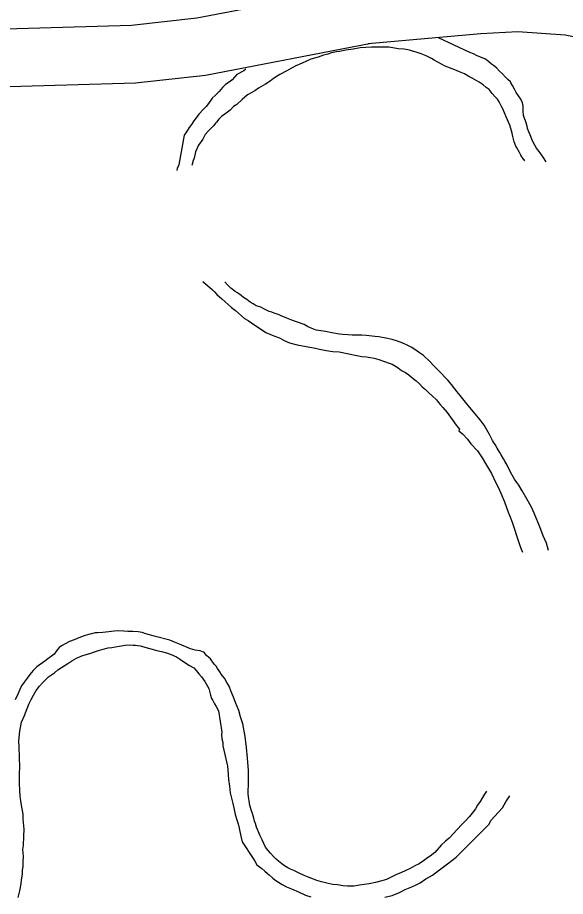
# Model space of a CAD drawing. Extents: x 1720274 to 1751788, y 372074 to 391887.
# Drawn here: x 1724565 to 1725014, y 385389 to 386109 of the extents above; entities that cross this region are included whole.
import ezdxf

# ---------------------------------------------------------------- set-up
doc = ezdxf.new("R2010")
doc.units = 0
doc.layers.add('Level 15', color=7, linetype='Continuous')
doc.layers.add('Level 9', color=7, linetype='Continuous')

msp = doc.modelspace()

# ---------------------------------------------------------------- linework, layer by layer
at = {"layer": 'Level 15'}
for points in [[(1724845.99, 386134.34), (1724712.19, 386108.57), (1724658.75, 386102.54), (1724423.77, 386095.68), (1724384.86, 386091.61), (1724337.34, 386074.79), (1724268.49, 386031.76), (1724139, 385929.7), (1724079.07, 385887.9), (1724008.36, 385861.28), (1723884.01, 385839.77), (1723703.77, 385807.26)], [(1726545.47, 385859.55), (1726389.8, 385815.48), (1726339.34, 385806.77), (1726285.72, 385805.36), (1726247.68, 385807.99), (1726119.48, 385827.96), (1726022.88, 385844.01), (1725836.8, 385874.81), (1725809.07, 385882.42), (1725690.31, 385923.38), (1725550.83, 385972.27), (1725358.85, 386016.14), (1725328.39, 386023.73), (1725268.63, 386037.74), (1725227.87, 386047.11), (1725216.69, 386048.82), (1725069.07, 386083.77), (1725014.08, 386094.54), (1724975.33, 386097.27), (1724944.93, 386095.83), (1724852.61, 386087.46)], [(1724854.95, 386087.79), (1724719.34, 386061.67), (1724662.1, 386055.22), (1724426.93, 386048.35), (1724395.38, 386045.05), (1724358.05, 386031.84), (1724295.8, 385992.93), (1724167.25, 385891.62), (1724101.33, 385845.63), (1724020.86, 385815.34), (1723892.26, 385793.09), (1723712.18, 385760.61)]]:
    msp.add_lwpolyline(points, dxfattribs=at)
at = {"layer": 'Level 9'}
for points in [[(1724935.92, 386080.56), (1724910.34, 386092.44)], [(1724980.93, 385991.66), (1724980.36, 385992.45), (1724978.88, 385994.3), (1724978.39, 385994.92), (1724977.56, 385996.16), (1724976.69, 385998.35), (1724974.18, 386002.87), (1724973.67, 386003.8), (1724972.3, 386007.09), (1724971.05, 386011.48), (1724970.48, 386014.32), (1724969.4, 386018.25), (1724968.69, 386020.76), (1724965.62, 386027.63), (1724964.24, 386031.08), (1724962.87, 386034.2), (1724961.86, 386036.23), (1724960, 386039.97), (1724958.5, 386042.3), (1724956.7, 386044.15), (1724954.24, 386046.92), (1724951.61, 386050), (1724949.34, 386051.83), (1724946.75, 386053.97), (1724943.52, 386056.24), (1724937.73, 386059.38), (1724935.15, 386060.88), (1724931.61, 386062.98), (1724927.3, 386064.59), (1724923.61, 386066.37), (1724915.62, 386069.28), (1724909.67, 386072.57), (1724906.78, 386074.22), (1724904.53, 386075.42), (1724900.03, 386077.65), (1724896.03, 386079.26), (1724891.88, 386080.71), (1724889.01, 386081.57), (1724886.46, 386082.28), (1724882.02, 386083.08), (1724877.27, 386083.41), (1724872.83, 386084.21), (1724869.5, 386084.74), (1724855.44, 386084.91), (1724850.56, 386084.6), (1724846.16, 386084.14), (1724840.35, 386083.31), (1724834.23, 386082.32), (1724829.21, 386081.36), (1724826.54, 386080.96), (1724822.62, 386080.04), (1724819.65, 386079.15), (1724815.9, 386078.24), (1724811.69, 386076.67), (1724805.75, 386075.05), (1724798.6, 386071.65), (1724793.47, 386069.42), (1724789.89, 386067.72), (1724786.02, 386065.53)], [(1724973.94, 386047.72), (1724972.43, 386050.52), (1724970.91, 386053.49), (1724969.42, 386055.66), (1724969.08, 386056.28), (1724966.96, 386058.43), (1724965.16, 386060.27), (1724962.55, 386062.88), (1724960.26, 386065.19), (1724957.8, 386067.96), (1724955.22, 386069.78), (1724953.6, 386070.99), (1724951.49, 386072.67), (1724949.87, 386074.04), (1724948.09, 386075.25), (1724942.01, 386077.75), (1724938.96, 386079.39), (1724935.92, 386080.56)], [(1724752.38, 386066.72), (1724750.67, 386065.49), (1724745.09, 386062.3), (1724741.13, 386058.05), (1724739.44, 386056.72), (1724735.74, 386054.23), (1724733.29, 386051.77), (1724730.57, 386048.35), (1724727.2, 386045.23), (1724724.75, 386042.93), (1724721.89, 386038.72), (1724719.92, 386036.27), (1724717.63, 386033.98), (1724713.82, 386029.89), (1724711.72, 386026.81), (1724709.75, 386024.37), (1724707.95, 386021.46), (1724705.98, 386018.86), (1724703.73, 386015.46), (1724701.93, 386012.7), (1724697.38, 385988.3), (1724696.21, 385985.41), (1724695.89, 385983.68)], [(1724786.02, 386065.53), (1724780.29, 386062.33), (1724778.12, 386061), (1724775.18, 386059.16), (1724772.26, 386057), (1724768.4, 386054.5), (1724762.83, 386051.15), (1724759.74, 386049.14), (1724756.8, 386047.3), (1724753.86, 386045.62), (1724749.41, 386041.83), (1724744.96, 386037.88), (1724742.34, 386036.05), (1724739.44, 386033.11), (1724735.13, 386029.95), (1724732.51, 386027.97), (1724730.22, 386025.67), (1724728.24, 386023.39), (1724727.95, 386022.75), (1724725.82, 386020.46), (1724723.99, 386018.5), (1724721.69, 386016.36), (1724718.95, 386013.26), (1724717.03, 386009.39), (1724713.73, 386004.37), (1724711.06, 385999.05), (1724709.97, 385993.95), (1724709.25, 385991.86), (1724708.16, 385987.83)], [(1724998.39, 385990.69), (1724996.07, 385994.71), (1724993.43, 385998.27), (1724990.61, 386002.14), (1724989.11, 386004.62), (1724987.44, 386007.42), (1724986.74, 386009.46), (1724985.36, 386013.06), (1724984.17, 386015.4), (1724983.13, 386018.22), (1724982.75, 386020.11), (1724981.85, 386023.72), (1724979.94, 386028.74), (1724979.65, 386032.69), (1724979.68, 386036.49), (1724978.96, 386039.32), (1724977.6, 386042.13), (1724973.94, 386047.72)], [(1724717.27, 385892.68), (1724725.09, 385886.02), (1724726.72, 385884.33), (1724728.69, 385882.17), (1724732.6, 385878.5), (1724735.37, 385876.05), (1724737.8, 385873.91), (1724740.73, 385871.31), (1724743.96, 385869.04), (1724751.28, 385862.46), (1724754.34, 385860.82), (1724757.09, 385858.85), (1724761.44, 385855.98), (1724765.16, 385853.4), (1724768.87, 385850.99), (1724775.28, 385848.18), (1724779.91, 385846.43), (1724783.92, 385844.5), (1724788.25, 385842.42), (1724794.46, 385840.73), (1724798.91, 385839.92), (1724809.54, 385838.05), (1724812.72, 385837.36), (1724818.29, 385836.11), (1724823.68, 385835.34), (1724828.74, 385835.03), (1724835.41, 385833.82)], [(1725000.33, 385672.14), (1724998.73, 385678.25), (1724996, 385684.34), (1724993.24, 385691.54), (1724990.49, 385698.11), (1724988.6, 385702.81), (1724986.54, 385707.65), (1724982.86, 385714.03), (1724978.83, 385721.19), (1724975.99, 385725.85), (1724974.34, 385728.02), (1724972.52, 385730.81), (1724970.18, 385734.54), (1724967.97, 385739.23), (1724966.45, 385742.19), (1724964.94, 385744.99), (1724963.44, 385747.48), (1724961.43, 385750.74), (1724960.43, 385752.61), (1724958.41, 385756.19), (1724956.74, 385758.99), (1724955.41, 385761.17), (1724954.58, 385762.41), (1724951.88, 385767.39), (1724949.71, 385771.12), (1724947.53, 385775.02), (1724945.21, 385778.27), (1724942.91, 385780.89), (1724938.96, 385785.83), (1724935.84, 385789.38), (1724932.38, 385793.7), (1724929.09, 385797.87), (1724925.63, 385802.2), (1724923.49, 385804.83), (1724920.85, 385808.23), (1724917.74, 385811.77), (1724915.11, 385814.7), (1724912.83, 385817), (1724910.7, 385819.31), (1724908.9, 385821.15), (1724906.29, 385823.6), (1724903.02, 385827.14), (1724897.96, 385832.05), (1724894.57, 385834.32), (1724892.64, 385835.68), (1724888.28, 385838.55), (1724884.42, 385840.64), (1724880.9, 385842.11), (1724876.74, 385843.88), (1724872.28, 385845.16), (1724867.19, 385846.26), (1724861.31, 385847.34), (1724858.15, 385847.56), (1724855.78, 385847.79), (1724850.86, 385848.43), (1724847.54, 385848.64), (1724843.44, 385848.66), (1724839.48, 385848.85), (1724835.85, 385848.89), (1724831.9, 385849.24), (1724829.04, 385849.62), (1724822.85, 385850.68), (1724817.77, 385851.63), (1724815.86, 385852.04), (1724813.8, 385852.29), (1724809.99, 385852.96), (1724805.84, 385854.57), (1724802.95, 385855.9), (1724800.06, 385857.39), (1724793.99, 385859.57), (1724790.16, 385861.03), (1724785.84, 385862.64), (1724781.2, 385864.55), (1724779.6, 385865.29), (1724775.6, 385866.9), (1724773.69, 385867.47), (1724771.61, 385868.04), (1724767.6, 385869.97), (1724764.55, 385871.61), (1724760.72, 385872.91), (1724758.3, 385874.42), (1724755.89, 385875.93), (1724753.13, 385878.06), (1724750.56, 385879.56), (1724748.6, 385881.39), (1724745.53, 385883.51), (1724743.6, 385884.56), (1724740.2, 385887.14), (1724736.29, 385890.98), (1724735.95, 385891.6), (1724735.15, 385892.36)], [(1724835.41, 385833.82), (1724842.09, 385832.29), (1724847.33, 385831.35), (1724851.13, 385831), (1724854.46, 385830.32), (1724857.64, 385829.79), (1724861.46, 385828.8), (1724866.09, 385827.05), (1724869.77, 385825.74), (1724872.16, 385824.87), (1724874.9, 385823.21), (1724877.31, 385821.87), (1724879.9, 385819.89), (1724883.12, 385818.09), (1724885.86, 385816.28), (1724888.13, 385814.45), (1724892.03, 385811.25), (1724894.64, 385808.8), (1724896.93, 385806.34), (1724899.52, 385804.2), (1724902.29, 385801.6), (1724904.91, 385798.99), (1724908.48, 385795.78), (1724910.3, 385793.46), (1724911.45, 385791.91), (1724913.75, 385789.45), (1724917.35, 385785.45), (1724921.34, 385779.55), (1724924.8, 385774.91), (1724927.44, 385771.67), (1724927.01, 385770.39), (1724929.78, 385767.78), (1724933.87, 385763.48), (1724936.67, 385759.76), (1724942.07, 385754.07), (1724945.9, 385748.18), (1724949.41, 385742.11), (1724953.58, 385735.43), (1724957.15, 385727.78), (1724959.49, 385723.73), (1724961.22, 385719.35), (1724964.15, 385712), (1724967.42, 385703.7), (1724968.79, 385700.42), (1724970.69, 385695.57), (1724975.99, 385678.78), (1724976.52, 385677.05), (1724978.06, 385673.46), (1724978.97, 385670.99)], [(1724640.22, 385605.55), (1724635.19, 385605.07), (1724630.94, 385604.77), (1724629.05, 385604.71), (1724624.82, 385603.78), (1724623.57, 385603.42), (1724619.97, 385602.35), (1724615.61, 385600.62), (1724611.88, 385599.08), (1724607.82, 385597.52), (1724601.31, 385593.98), (1724599.46, 385592.81), (1724597.18, 385590.04), (1724595.38, 385587.28), (1724593.07, 385585.62), (1724590.15, 385583.31), (1724587.84, 385581.49), (1724581.21, 385576.84), (1724578.31, 385573.89), (1724575.58, 385570.47), (1724573.31, 385567.7), (1724570.74, 385564.29), (1724568.63, 385561.21), (1724567.15, 385558.31), (1724565.54, 385554.61), (1724563.33, 385549.94)], [(1724932.3, 385450.69), (1724929.55, 385447.9), (1724925.13, 385443.16), (1724922.54, 385440.38), (1724919.04, 385436.46), (1724915.97, 385433.99), (1724912.45, 385430.7), (1724907.12, 385424.82), (1724903.44, 385421.69), (1724901.12, 385420.19), (1724898.04, 385417.87), (1724894.33, 385415.53), (1724890.92, 385413.67), (1724887.05, 385411.65), (1724883.47, 385409.94), (1724879.44, 385407.91), (1724875.85, 385406.53), (1724870.42, 385403.81), (1724867.62, 385402.61), (1724863.87, 385401.38), (1724858.71, 385400.1), (1724853.54, 385398.98), (1724849.3, 385398.37), (1724845.37, 385397.92), (1724840.97, 385397.15), (1724840.18, 385397.12), (1724835.77, 385396.98), (1724832.13, 385397.34), (1724827.53, 385398.14), (1724823.57, 385398.48), (1724818.8, 385399.6), (1724814.35, 385400.56), (1724810.68, 385401.71), (1724807.8, 385402.72), (1724803.01, 385404.63), (1724800.28, 385405.81), (1724796.12, 385407.73), (1724791.79, 385409.81), (1724788.91, 385410.99), (1724786.82, 385412.03), (1724784.08, 385413.84), (1724781.81, 385415.51), (1724779.22, 385417.49), (1724777.11, 385419.32), (1724774.99, 385421.31), (1724772.53, 385424.08), (1724770.56, 385426.4), (1724768.57, 385429.19), (1724767.21, 385432.15), (1724765.85, 385435.12), (1724764, 385438.39), (1724761.24, 385445.59), (1724760.19, 385448.57), (1724759.5, 385450.45), (1724758.94, 385452.97), (1724758.4, 385454.85), (1724757.68, 385457.52), (1724757.35, 385458.14), (1724755.6, 385463.32), (1724754.34, 385472.63), (1724754.47, 385482.94), (1724754.65, 385491.82), (1724753.68, 385501.93), (1724752.91, 385510.78), (1724751.98, 385519.79), (1724749.9, 385530.18), (1724748.12, 385535.99), (1724746.54, 385541.01), (1724743.95, 385547.58), (1724742.23, 385551.96), (1724740, 385557.28), (1724738.61, 385561.04), (1724736.93, 385564.16), (1724734.92, 385567.58), (1724733.11, 385569.9), (1724730.61, 385573.62), (1724729.13, 385575.63), (1724728.12, 385577.34), (1724726.48, 385579.19), (1724723.34, 385583.37), (1724722.2, 385584.6), (1724720.25, 385586.12), (1724718.45, 385588.28), (1724717.64, 385588.89), (1724714.92, 385589.91), (1724710.8, 385590.57), (1724707.13, 385591.72), (1724698, 385595.54), (1724694, 385597.15), (1724690.17, 385598.61), (1724677.43, 385602), (1724673.6, 385603.15), (1724670.42, 385603.84), (1724667.38, 385605.16), (1724664.21, 385605.54), (1724659.79, 385605.71), (1724655.84, 385605.9), (1724652.36, 385606.1), (1724648.09, 385606.28), (1724644.47, 385606.16), (1724640.22, 385605.55)], [(1724565.89, 385387.87), (1724567.29, 385393.3), (1724568.21, 385398.88), (1724568.72, 385402.39), (1724569.36, 385406.85), (1724569.57, 385410.18), (1724569.94, 385413.05), (1724570.12, 385417.17), (1724570.13, 385421.61), (1724569.79, 385427.15), (1724570.15, 385430.49), (1724570.53, 385437.95), (1724570.81, 385443.83), (1724570.07, 385451.89), (1724569.93, 385456.16), (1724569.51, 385459.16), (1724568.37, 385464.99), (1724567.98, 385467.35), (1724567.55, 385470.67), (1724567.38, 385475.73), (1724567.04, 385481.27), (1724566.93, 385484.44), (1724566.93, 385489.35), (1724567.22, 385494.75), (1724566.68, 385510.9), (1724566.51, 385516.12), (1724567.35, 385524.08), (1724568.52, 385531.56), (1724571.02, 385536.88), (1724573.36, 385542.66), (1724574.65, 385546.35), (1724576.42, 385550.05), (1724578.51, 385553.61), (1724580.75, 385557.48), (1724583.32, 385560.9), (1724585.75, 385563.83), (1724588.81, 385566.78), (1724590.64, 385568.58), (1724595.58, 385571.91), (1724598.49, 385574.39), (1724601.43, 385576.23), (1724604.36, 385578.22), (1724607.3, 385580.22), (1724609.77, 385581.73), (1724613.8, 385584.08), (1724615.66, 385584.93), (1724618.16, 385585.81), (1724621.59, 385586.87), (1724624.56, 385587.92), (1724628.3, 385589.31), (1724631.74, 385590.21), (1724635.49, 385591.28), (1724639.56, 385592.37), (1724642.54, 385592.78), (1724648.5, 385593.93), (1724653.53, 385594.57), (1724656.99, 385594.84), (1724660, 385594.62), (1724661.9, 385594.52), (1724665.86, 385594.02), (1724679.4, 385590.18), (1724683.21, 385589.51), (1724687.51, 385588.38), (1724691.18, 385587.08), (1724695.51, 385585), (1724698.9, 385582.89), (1724703.26, 385580.02), (1724706.32, 385578.06), (1724709.7, 385575.95), (1724711.66, 385573.95), (1724713.97, 385571.02), (1724716.11, 385568.55), (1724718.91, 385564.84), (1724721.95, 385559.07), (1724723.39, 385553.73), (1724724.26, 385551.06), (1724725.43, 385549.36), (1724726.78, 385546.55), (1724727.96, 385544.37), (1724729.97, 385540.94)], [(1724729.97, 385540.94), (1724732.6, 385523.44), (1724732.51, 385521.53), (1724732.79, 385517.74), (1724733.52, 385514.91), (1724733.61, 385512.21), (1724737.32, 385495.53), (1724737.58, 385492.37), (1724737.88, 385488.26), (1724738.32, 385484.47), (1724739.13, 385479.11), (1724739.63, 385473.58), (1724740.56, 385469.33), (1724741.81, 385464.93), (1724742.92, 385460.05), (1724743.69, 385455.96), (1724744.95, 385451.4), (1724746, 385448.11), (1724746.91, 385444.65), (1724747.27, 385443.23), (1724748.23, 385438.03), (1724749.49, 385433.48), (1724758.47, 385419.82), (1724759.65, 385417.48), (1724761.32, 385414.68), (1724765.53, 385411.49), (1724767.96, 385409.51), (1724770.25, 385407.37), (1724771.38, 385406.45), (1724774.63, 385403.7), (1724776.26, 385402.17), (1724782.06, 385398.56), (1724785.76, 385396.46), (1724789.92, 385394.85), (1724796, 385392.2), (1724801.29, 385389.83), (1724805.6, 385388.39)], [(1724866.37, 385387.99), (1724872.32, 385389.45), (1724878.23, 385392.02), (1724882.89, 385394.39), (1724888.5, 385396.48), (1724891.91, 385398.17), (1724895.17, 385399.86), (1724899.95, 385403.19), (1724905.22, 385406.06), (1724907.85, 385407.89), (1724917.7, 385415.34), (1724924.61, 385420.95), (1724929.05, 385425.22), (1724951.34, 385447.66), (1724953.27, 385451.21), (1724956.17, 385454.16), (1724962.56, 385461.34), (1724965.4, 385466.19), (1724968.77, 385471.25)], [(1724949.48, 385474.95), (1724948.88, 385474.05), (1724947.83, 385472.43), (1724946.34, 385469.69), (1724944.24, 385466.45), (1724942.29, 385463.53), (1724940.49, 385460.62), (1724937.78, 385456.89), (1724935.49, 385454.28), (1724932.3, 385450.69)]]:
    msp.add_lwpolyline(points, dxfattribs=at)

doc.saveas('drawing.dxf')
